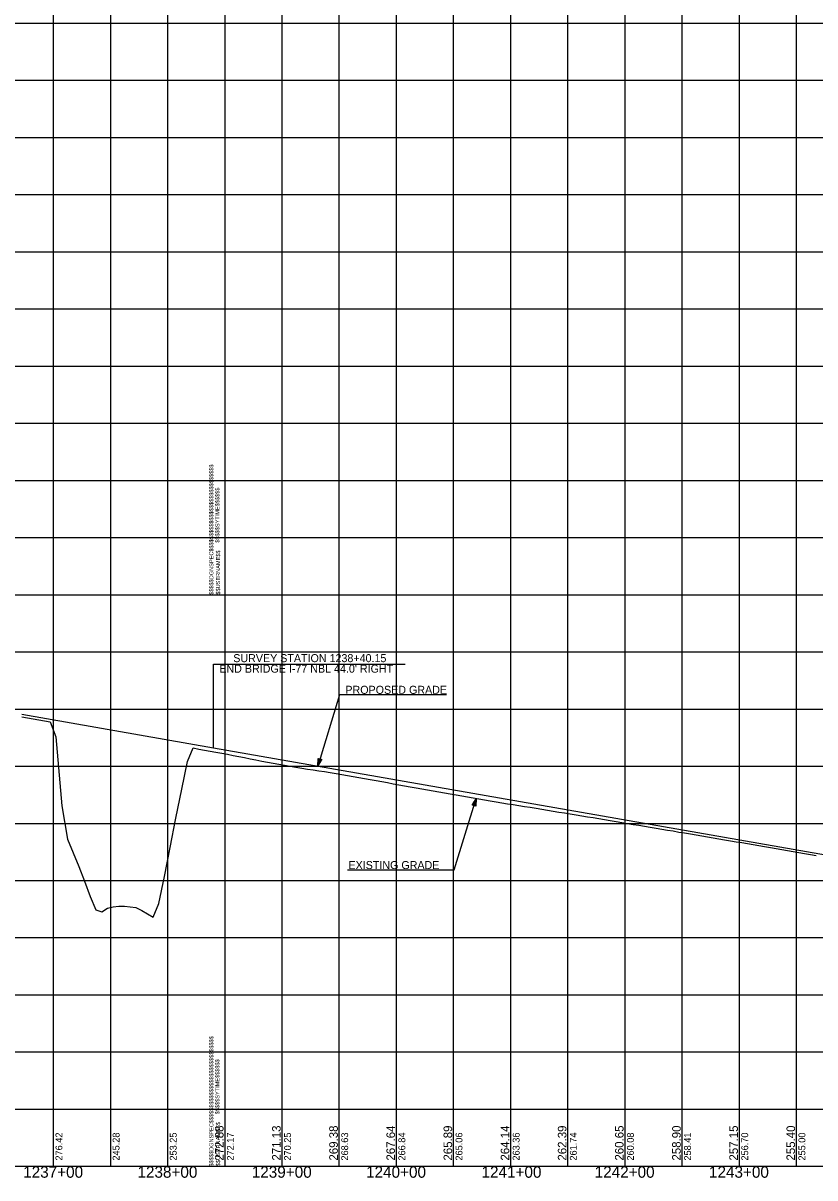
# Model space of a CAD drawing. Extents: x -90830 to 2015517, y -20856 to 836331.
# Drawn here: x 12597 to 13290, y -19397 to -18387 of the extents above; entities that cross this region are included whole.
import ezdxf

# ---------------------------------------------------------------- set-up
doc = ezdxf.new("R2010")
doc.units = 0
for name, color, linetype in [('Level 1', 7, 'Continuous'), ('RD_DDB_Profile_Elev', 7, 'Continuous'), ('RD_DDB_Profile_EX', 7, 'Continuous'), ('RD_DDB_Profile_Lbl', 7, 'Continuous'), ('RD_DDB_Profile_PR', 7, 'Continuous'), ('RD_DDB_StaTX', 7, 'Continuous'), ('RD_DDB_StripGrade', 7, 'Continuous'), ('RD_GPK_Profile_Cell', 7, 'Continuous'), ('RD_PD_Final_TX', 7, 'Continuous')]:
    doc.layers.add(name, color=color, linetype=linetype)

msp = doc.modelspace()

# ---------------------------------------------------------------- linework, layer by layer
at = {"layer": 'Level 1'}
for p, q in [((12623.5, -17886.5), (12623.5, -18386.5)), ((12673.5, -17886.5), (12673.5, -18386.5)), ((12723.5, -17886.5), (12723.5, -18386.5)), ((12773.5, -17886.5), (12773.5, -18386.5)), ((12773.5, -17886.5), (12773.5, -18386.5)), ((12773.5, -17886.5), (12773.5, -18386.5)), ((12823.5, -17886.5), (12823.5, -18386.5)), ((12873.5, -17886.5), (12873.5, -18386.5)), ((12923.5, -17886.5), (12923.5, -18386.5)), ((12973.5, -17886.5), (12973.5, -18386.5)), ((13023.5, -17886.5), (13023.5, -18386.5)), ((13073.5, -17886.5), (13073.5, -18386.5)), ((13123.5, -17886.5), (13123.5, -18386.5)), ((13173.5, -17886.5), (13173.5, -18386.5)), ((13223.5, -17886.5), (13223.5, -18386.5)), ((13273.5, -17886.5), (13273.5, -18386.5)), ((11173.5, -18386.5), (12773.5, -18386.5)), ((11173.5, -18386.5), (12773.5, -18386.5)), ((12623.5, -18386.5), (12623.5, -18886.5)), ((12673.5, -18386.5), (12673.5, -18886.5)), ((12723.5, -18386.5), (12723.5, -18886.5)), ((12773.5, -18386.5), (12773.5, -18886.5)), ((12773.5, -18386.5), (12773.5, -18886.5)), ((12773.5, -18386.5), (14373.5, -18386.5)), ((12773.5, -18386.5), (12773.5, -18886.5)), ((12773.5, -18386.5), (14373.5, -18386.5)), ((12823.5, -18386.5), (12823.5, -18886.5)), ((12873.5, -18386.5), (12873.5, -18886.5)), ((12923.5, -18386.5), (12923.5, -18886.5)), ((12973.5, -18386.5), (12973.5, -18886.5)), ((13023.5, -18386.5), (13023.5, -18886.5)), ((13073.5, -18386.5), (13073.5, -18886.5)), ((13123.5, -18386.5), (13123.5, -18886.5)), ((13173.5, -18386.5), (13173.5, -18886.5)), ((13223.5, -18386.5), (13223.5, -18886.5)), ((13273.5, -18386.5), (13273.5, -18886.5)), ((11173.5, -18436.5), (12773.5, -18436.5)), ((12773.5, -18436.5), (14373.5, -18436.5)), ((11173.5, -18486.5), (12773.5, -18486.5)), ((12773.5, -18486.5), (14373.5, -18486.5)), ((11173.5, -18536.5), (12773.5, -18536.5)), ((12773.5, -18536.5), (14373.5, -18536.5)), ((11173.5, -18586.5), (12773.5, -18586.5)), ((12773.5, -18586.5), (14373.5, -18586.5)), ((11173.5, -18636.5), (12773.5, -18636.5)), ((12773.5, -18636.5), (14373.5, -18636.5)), ((11173.5, -18686.5), (12773.5, -18686.5)), ((12773.5, -18686.5), (14373.5, -18686.5)), ((11173.5, -18736.5), (12773.5, -18736.5)), ((12773.5, -18736.5), (14373.5, -18736.5)), ((11173.5, -18786.5), (12773.5, -18786.5)), ((12773.5, -18786.5), (14373.5, -18786.5)), ((11173.5, -18836.5), (12773.5, -18836.5)), ((12773.5, -18836.5), (14373.5, -18836.5)), ((11173.5, -18886.5), (12773.5, -18886.5)), ((11173.5, -18886.5), (12773.5, -18886.5)), ((12623.5, -18886.5), (12623.5, -19386.5)), ((12673.5, -18886.5), (12673.5, -19386.5)), ((12723.5, -18886.5), (12723.5, -19386.5)), ((12773.5, -18886.5), (14373.5, -18886.5)), ((12773.5, -18886.5), (12773.5, -19386.5)), ((12773.5, -18886.5), (12773.5, -19386.5)), ((12773.5, -18886.5), (14373.5, -18886.5)), ((12773.5, -18886.5), (12773.5, -19386.5)), ((12823.5, -18886.5), (12823.5, -19386.5)), ((12873.5, -18886.5), (12873.5, -19386.5)), ((12923.5, -18886.5), (12923.5, -19386.5)), ((12973.5, -18886.5), (12973.5, -19386.5)), ((13023.5, -18886.5), (13023.5, -19386.5)), ((13073.5, -18886.5), (13073.5, -19386.5)), ((13123.5, -18886.5), (13123.5, -19386.5)), ((13173.5, -18886.5), (13173.5, -19386.5)), ((13223.5, -18886.5), (13223.5, -19386.5)), ((13273.5, -18886.5), (13273.5, -19386.5)), ((11173.5, -18936.5), (12773.5, -18936.5)), ((12773.5, -18936.5), (14373.5, -18936.5)), ((11173.5, -18986.5), (12773.5, -18986.5)), ((12773.5, -18986.5), (14373.5, -18986.5)), ((11173.5, -19036.5), (12773.5, -19036.5)), ((12773.5, -19036.5), (14373.5, -19036.5)), ((11173.5, -19086.5), (12773.5, -19086.5)), ((12773.5, -19086.5), (14373.5, -19086.5)), ((11173.5, -19136.5), (12773.5, -19136.5)), ((12773.5, -19136.5), (14373.5, -19136.5)), ((11173.5, -19186.5), (12773.5, -19186.5)), ((12773.5, -19186.5), (14373.5, -19186.5)), ((11173.5, -19236.5), (12773.5, -19236.5)), ((12773.5, -19236.5), (14373.5, -19236.5)), ((11173.5, -19286.5), (12773.5, -19286.5)), ((12773.5, -19286.5), (14373.5, -19286.5)), ((11173.5, -19336.5), (12773.5, -19336.5)), ((12773.5, -19336.5), (14373.5, -19336.5)), ((11173.5, -19386.5), (12773.5, -19386.5)), ((12773.5, -19386.5), (14373.5, -19386.5))]:
    msp.add_line(p, q, dxfattribs=at)
at = {"layer": 'RD_DDB_Profile_EX'}
for points in [[(12595.9, -18993.4), (12600.9, -18994.2), (12605.9, -18995.1), (12610.9, -18996), (12615.9, -18996.9), (12620.9, -18997.8), (12625.9, -19010.9), (12630.9, -19071.1), (12635.9, -19100.3), (12640.9, -19112.3), (12645.9, -19124.3), (12650.9, -19137), (12655.9, -19150.4), (12660.9, -19162.3), (12665.9, -19163.9), (12670.9, -19160.8), (12675.9, -19159.4), (12680.9, -19159), (12685.9, -19158.9), (12690.9, -19159.6), (12695.9, -19160.2), (12700.9, -19162.7), (12705.9, -19165.6), (12710.9, -19168.5), (12715.9, -19156.5), (12720.9, -19133.1), (12725.9, -19107.6), (12730.9, -19082.1), (12735.9, -19056.6), (12740.9, -19032.5), (12745.9, -19020.5), (12750.9, -19021.5), (12755.9, -19022.4), (12760.9, -19023.3), (12765.9, -19024.3), (12770.9, -19025.2), (12775.9, -19026.1), (12780.9, -19027.1), (12785.9, -19028), (12790.9, -19029), (12795.9, -19030), (12800.9, -19031), (12805.9, -19032), (12810.9, -19033), (12815.9, -19033.9), (12820.9, -19034.8), (12825.9, -19035.7), (12830.9, -19036.5), (12835.9, -19037.4), (12840.9, -19038.2), (12845.9, -19039), (12850.9, -19039.8), (12855.9, -19040.6), (12860.9, -19041.3), (12865.9, -19042.1), (12870.9, -19042.9), (12875.9, -19043.8), (12880.9, -19044.6), (12885.9, -19045.4), (12890.9, -19046.3), (12895.9, -19047.2), (12900.9, -19048.1), (12905.9, -19049), (12910.9, -19049.9), (12915.9, -19050.9), (12920.9, -19051.8), (12925.9, -19052.8), (12930.9, -19053.7), (12935.9, -19054.6), (12940.9, -19055.5), (12945.9, -19056.3), (12950.9, -19057.2), (12955.9, -19058.1), (12960.9, -19059), (12965.9, -19059.9), (12970.9, -19060.8), (12975.9, -19061.7), (12980.9, -19062.5), (12985.9, -19063.4), (12990.9, -19064.3), (12995.9, -19065.1), (13000.9, -19066), (13005.9, -19066.8), (13010.9, -19067.7), (13015.9, -19068.5), (13020.9, -19069.3), (13025.9, -19070.1), (13030.9, -19070.9), (13035.9, -19071.7), (13040.9, -19072.4), (13045.9, -19073.3)], [(13045.9, -19073.3), (13050.9, -19074.1), (13055.9, -19074.9), (13060.9, -19075.8), (13065.9, -19076.6), (13070.9, -19077.4), (13075.9, -19078.2), (13080.9, -19079.1), (13085.9, -19079.9), (13090.9, -19080.7), (13095.9, -19081.5), (13100.9, -19082.4), (13105.9, -19083.2), (13110.9, -19084), (13115.9, -19084.8), (13120.9, -19085.7), (13125.9, -19086.5), (13130.9, -19087.4), (13135.9, -19088.2), (13140.9, -19089.1), (13145.9, -19089.9), (13150.9, -19090.7), (13155.9, -19091.6), (13160.9, -19092.4), (13165.9, -19093.2), (13170.9, -19094.1), (13175.9, -19094.9), (13180.9, -19095.7), (13185.9, -19096.6), (13190.9, -19097.5), (13195.9, -19098.4), (13200.9, -19099.3), (13205.9, -19100.1), (13210.9, -19100.9), (13215.9, -19101.8), (13220.9, -19102.6), (13225.9, -19103.4), (13230.9, -19104.2), (13235.9, -19105.1), (13240.9, -19105.9), (13245.9, -19106.8), (13250.9, -19107.6), (13255.9, -19108.5), (13260.9, -19109.4), (13265.9, -19110.2), (13270.9, -19111.1), (13275.9, -19112), (13280.9, -19112.8), (13285.9, -19113.7), (13290.9, -19114.6)]]:
    msp.add_lwpolyline(points, dxfattribs=at)
at = {"layer": 'RD_DDB_Profile_Lbl'}
for p, q in [((12763.6, -19020.4), (12763.6, -18947.4)), ((12763.6, -18947.4), (12931.4, -18947.4))]:
    msp.add_line(p, q, dxfattribs=at)
at = {"layer": 'RD_DDB_Profile_PR'}
for p, q in [((12596, -18991.1), (12763.6, -19020.4)), ((12763.6, -19020.4), (13388.5, -19129.6))]:
    msp.add_line(p, q, dxfattribs=at)
at = {"layer": 'RD_GPK_Profile_Cell'}
msp.add_line((4823.5, -19386.5), (75223.5, -19386.5), dxfattribs=at)
at = {"layer": 'RD_PD_Final_TX'}
for p, q in [((12855.1, -19036.4), (12855.4, -19029.7)), ((12857, -19030.2), (12855.1, -19036.4)), ((12855.1, -19036.4), (12858.5, -19030.7)), ((12855.4, -19029.7), (12858.5, -19030.7)), ((12993.4, -19064.7), (12990, -19070.4)), ((12993.1, -19071.4), (12990, -19070.4)), ((12991.6, -19070.9), (12993.4, -19064.7)), ((12993.4, -19064.7), (12993.1, -19071.4))]:
    msp.add_line(p, q, dxfattribs=at)
for points in [[(12967.5, -18974), (12874.1, -18974), (12855.1, -19036.4)], [(12856.9, -19030.2), (12855.1, -19036), (12856.9, -19030.2), (12855.2, -19035.7), (12856.8, -19030.2), (12855.2, -19035.5), (12856.7, -19030.2), (12855.2, -19035.3), (12856.7, -19030.2), (12855.2, -19034.9), (12856.6, -19030.1), (12855.2, -19034.6), (12856.5, -19030.1), (12855.3, -19034.3), (12856.4, -19030.1), (12855.3, -19033.9), (12856.4, -19030.1), (12855.3, -19033.6), (12856.3, -19030), (12855.3, -19033.4), (12856.2, -19030), (12855.3, -19033), (12856.1, -19030), (12855.4, -19032.6), (12856.1, -19030), (12855.3, -19032.3), (12856, -19029.9), (12855.4, -19031.8), (12855.9, -19029.9), (12855.4, -19031.5), (12855.8, -19029.9), (12855.4, -19031.2), (12855.8, -19029.9), (12855.4, -19030.9), (12855.7, -19029.8), (12855.4, -19030.5), (12855.6, -19029.8), (12855.5, -19030.1), (12855.5, -19029.8)], [(12855.2, -19036), (12857, -19030.3), (12855.3, -19035.8), (12857.1, -19030.3), (12855.4, -19035.6), (12857.1, -19030.3), (12855.6, -19035.5), (12857.2, -19030.3), (12855.7, -19035.3), (12857.2, -19030.3), (12855.8, -19035.1), (12857.3, -19030.3), (12855.9, -19034.8), (12857.4, -19030.3), (12856.1, -19034.6), (12857.5, -19030.4), (12856.2, -19034.3), (12857.5, -19030.4), (12856.4, -19034.1), (12857.6, -19030.4), (12856.5, -19033.8), (12857.6, -19030.4), (12856.7, -19033.6), (12857.7, -19030.5), (12856.9, -19033.2), (12857.7, -19030.5), (12857, -19033), (12857.8, -19030.5), (12857.2, -19032.7), (12857.9, -19030.5), (12857.4, -19032.4), (12857.9, -19030.5), (12857.5, -19032.2), (12858, -19030.6), (12857.7, -19032), (12858, -19030.6), (12857.9, -19031.6), (12858.2, -19030.6), (12858, -19031.4), (12858.3, -19030.6), (12858.1, -19031.3), (12858.3, -19030.7), (12858.4, -19030.7), (12858.3, -19030.7)], [(12881, -19127.1), (12974.4, -19127.1), (12993.4, -19064.7)], [(12993.3, -19065.1), (12991.5, -19070.8), (12993.2, -19065.3), (12991.5, -19070.8), (12993.1, -19065.5), (12991.4, -19070.8), (12993, -19065.6), (12991.4, -19070.8), (12992.8, -19065.8), (12991.3, -19070.8), (12992.7, -19066), (12991.2, -19070.7), (12992.6, -19066.2), (12991.2, -19070.7), (12992.4, -19066.5), (12991.1, -19070.7), (12992.3, -19066.8), (12991, -19070.7), (12992.2, -19067), (12991, -19070.7), (12992, -19067.2), (12990.9, -19070.7), (12991.8, -19067.5), (12990.9, -19070.6), (12991.6, -19067.8), (12990.8, -19070.6), (12991.5, -19068.1), (12990.7, -19070.6), (12991.3, -19068.4), (12990.7, -19070.6), (12991.2, -19068.7), (12990.6, -19070.5), (12991, -19068.9), (12990.5, -19070.5), (12990.8, -19069.1), (12990.5, -19070.5), (12990.7, -19069.5), (12990.4, -19070.5), (12990.6, -19069.7), (12990.3, -19070.5), (12990.4, -19069.8), (12990.2, -19070.4), (12990.1, -19070.4), (12990.2, -19070.4)], [(12991.6, -19070.8), (12993.4, -19065.1), (12991.7, -19070.9), (12993.4, -19065.4), (12991.7, -19070.9), (12993.4, -19065.6), (12991.8, -19070.9), (12993.4, -19065.8), (12991.9, -19070.9), (12993.3, -19066.1), (12992, -19071), (12993.3, -19066.5), (12992, -19071), (12993.3, -19066.8), (12992.1, -19071), (12993.3, -19067.1), (12992.2, -19071), (12993.2, -19067.4), (12992.2, -19071.1), (12993.2, -19067.7), (12992.3, -19071.1), (12993.2, -19068), (12992.4, -19071.1), (12993.2, -19068.5), (12992.5, -19071.1), (12993.2, -19068.8), (12992.5, -19071.1), (12993.2, -19069.2), (12992.6, -19071.1), (12993.1, -19069.6), (12992.7, -19071.2), (12993.1, -19069.9), (12992.8, -19071.2), (12993.1, -19070.2), (12992.8, -19071.3), (12993.1, -19070.6), (12992.9, -19071.2), (12993.1, -19071), (12993, -19071.2)]]:
    msp.add_lwpolyline(points, dxfattribs=at)

# ---------------------------------------------------------------- texts
at = {"layer": 'Level 1'}
for s, p in [('$$$$$DGNSPEC$$$$$$$$$$$$$$$$$$$$$$$$$$$$', (12763.6, -18886.6)), ('$$$$$SYTIME$$$$$$', (12768.9, -18841)), ('$$USERNAME$$', (12769.5, -18886.4)), ('$$$$$DGNSPEC$$$$$$$$$$$$$$$$$$$$$$$$$$$$', (12763.6, -19386.6)), ('$$$$$SYTIME$$$$$$', (12768.9, -19341)), ('$$USERNAME$$', (12769.5, -19386.4))]:
    msp.add_text(s, height=3.544, rotation=90, dxfattribs=at).set_placement(p)
at = {"layer": 'RD_DDB_Profile_Elev'}
for s, p in [('272.88', (12772.5, -19381.5)), ('271.13', (12822.5, -19381.5)), ('269.38', (12872.5, -19381.5)), ('267.64', (12922.5, -19381.5)), ('265.89', (12972.5, -19381.5)), ('264.14', (13022.5, -19381.5)), ('262.39', (13072.5, -19381.5)), ('260.65', (13122.5, -19381.5)), ('258.90', (13172.5, -19381.5)), ('257.15', (13222.5, -19381.5)), ('255.40', (13272.5, -19381.5))]:
    msp.add_text(s, height=7.5, rotation=90, dxfattribs=at).set_placement(p)
at = {"layer": 'RD_DDB_Profile_Lbl'}
for s, p in [('SURVEY STATION 1238+40.15', (12781, -18945.5)), ("END BRIDGE I-77 NBL 44.0' RIGHT", (12768.8, -18954.7))]:
    msp.add_text(s, height=7, dxfattribs=at).set_placement(p)
at = {"layer": 'RD_DDB_StaTX'}
for s, p in [('1237+00', (12597.2, -19396.5)), ('1238+00', (12697.2, -19396.5)), ('1239+00', (12797.2, -19396.5)), ('1240+00', (12897.2, -19396.5)), ('1241+00', (12998.2, -19396.5)), ('1242+00', (13097.2, -19396.5)), ('1243+00', (13197.2, -19396.5))]:
    msp.add_text(s, height=10, dxfattribs=at).set_placement(p)
at = {"layer": 'RD_DDB_StripGrade'}
for s, p in [('276.42', (12631.5, -19381.5)), ('245.28', (12681.5, -19381.5)), ('253.25', (12731.5, -19381.5)), ('272.17', (12781.5, -19381.5)), ('270.25', (12831.5, -19381.5)), ('268.63', (12881.5, -19381.5)), ('266.84', (12931.5, -19381.5)), ('265.06', (12981.5, -19381.5)), ('263.36', (13031.5, -19381.5)), ('261.74', (13081.5, -19381.5)), ('260.08', (13131.5, -19381.5)), ('258.41', (13181.5, -19381.5)), ('256.70', (13231.5, -19381.5)), ('255.00', (13281.5, -19381.5))]:
    msp.add_text(s, height=6, rotation=90, dxfattribs=at).set_placement(p)
at = {"layer": 'RD_PD_Final_TX'}
for s, p in [('PROPOSED GRADE', (12879.1, -18973.2)), ('EXISTING GRADE', (12881.8, -19126.5))]:
    msp.add_text(s, height=7, dxfattribs=at).set_placement(p)

doc.saveas('drawing.dxf')
